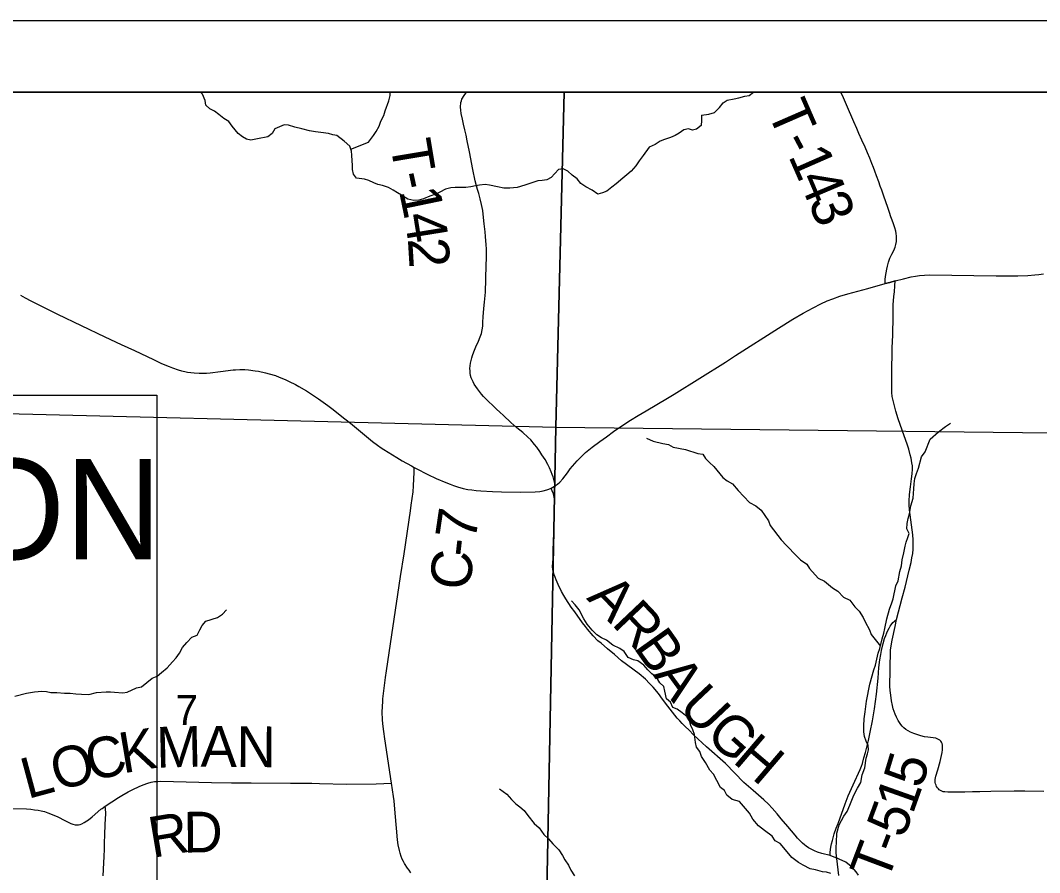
# Model space of a CAD drawing. Extents: x 0 to 34, y 0 to 22.
# Drawn here: x 13.784 to 15.207, y 19.31 to 20.5 of the extents above; entities that cross this region are included whole.
import ezdxf

# ---------------------------------------------------------------- set-up
doc = ezdxf.new("R2010")
doc.units = 0
for name, color, linetype in [('GM_X_Corporation', 7, 'Continuous'), ('GM_X_County_Road', 7, 'Continuous'), ('GM_X_County_Road_Text', 7, 'Continuous'), ('GM_X_Minor_River', 7, 'Continuous'), ('GM_X_Section_Text', 7, 'Continuous'), ('GM_X_State_Route', 7, 'Continuous'), ('GM_X_Township_Road', 7, 'Continuous'), ('GM_X_Township_Road_Text', 7, 'Continuous'), ('SH_Data', 7, 'Continuous'), ('SH_Text', 7, 'Continuous')]:
    doc.layers.add(name, color=color, linetype=linetype)

msp = doc.modelspace()

# ---------------------------------------------------------------- linework, layer by layer
at = {"layer": 'GM_X_Corporation'}
msp.add_lwpolyline([(13.2742, 17.4966), (14.0954, 17.4811), (14.726, 17.4654), (14.7561, 17.4645), (15.8426, 17.4278), (15.8844, 17.4269), (16.4807, 17.4161), (16.4886, 17.7392), (16.5168, 18.8707), (16.5174, 18.8935), (16.5475, 18.8929), (16.752, 18.8891), (16.7532, 19.0614), (16.7547, 19.2837), (16.7652, 20.328), (16.7661, 20.4), (11.5001, 20.4)], dxfattribs=at)
for points in [[(14.5433, 20.4), (13.5276, 20.4), (13.52, 19.9573), (14.532, 19.9321)], [(15.5604, 20.4), (14.5433, 20.4), (14.532, 19.9321), (15.5496, 19.9206)], [(14.532, 19.9321), (14.5125, 18.9236), (13.4956, 18.9396), (13.52, 19.9573)], [(14.532, 19.9321), (15.5496, 19.9206), (15.5197, 18.9088), (14.5125, 18.9236)]]:
    msp.add_lwpolyline(points, close=True, dxfattribs=at)
at = {"layer": 'GM_X_County_Road'}
msp.add_lwpolyline([(14.3295, 19.3099), (14.3269, 19.3134), (14.3248, 19.3163), (14.3206, 19.3229), (14.319, 19.3258), (14.3175, 19.3289), (14.3161, 19.3325), (14.3146, 19.3372), (14.3134, 19.3411), (14.3118, 19.3491), (14.3108, 19.356), (14.3094, 19.3721), (14.3077, 19.393), (14.3061, 19.4102), (14.3053, 19.4163), (14.3026, 19.4349), (14.2931, 19.4968), (14.2916, 19.5074), (14.2905, 19.5178), (14.29, 19.5239), (14.2896, 19.5342), (14.2902, 19.5495), (14.2904, 19.5528), (14.294, 19.5825), (14.2953, 19.5917), (14.3029, 19.6423), (14.3114, 19.6983), (14.3151, 19.7234), (14.32, 19.7554), (14.3289, 19.8151), (14.3301, 19.823), (14.3325, 19.8417), (14.333, 19.8503), (14.3339, 19.8694), (14.3341, 19.8758)], dxfattribs=at)
at = {"layer": 'GM_X_Minor_River'}
for points in [[(14.0487, 20.3766), (14.043, 20.3816), (14.0423, 20.388), (14.0385, 20.3972), (14.0357, 20.4)], [(14.2457, 20.32), (14.2705, 20.3302), (14.2773, 20.3393), (14.2812, 20.345), (14.2854, 20.3522), (14.2877, 20.3594), (14.2919, 20.367), (14.2934, 20.3738), (14.2988, 20.3875), (14.3004, 20.3951), (14.3004, 20.4)], [(14.7354, 20.3679), (14.7453, 20.3691), (14.7533, 20.3714), (14.7602, 20.3786), (14.7655, 20.385), (14.7712, 20.3884), (14.7807, 20.3907), (14.7872, 20.3918), (14.7959, 20.394), (14.8016, 20.3952), (14.8081, 20.3997), (14.8082, 20.4)], [(14.7355, 20.3679), (14.7354, 20.3604), (14.7346, 20.3532), (14.7285, 20.3479), (14.7228, 20.3468), (14.7172, 20.3487), (14.7107, 20.3472), (14.7042, 20.3427), (14.6985, 20.3393), (14.6921, 20.3367), (14.6837, 20.3336), (14.6776, 20.3314), (14.6704, 20.3269), (14.662, 20.3231), (14.654, 20.3113), (14.6483, 20.3038), (14.6437, 20.2969), (14.6372, 20.2897), (14.6311, 20.2844), (14.6254, 20.2799), (14.6163, 20.2719), (14.6102, 20.267), (14.6033, 20.2617), (14.5969, 20.2591), (14.5904, 20.2576), (14.5828, 20.2629), (14.5738, 20.2675), (14.5669, 20.2721), (14.5617, 20.2786), (14.5549, 20.284), (14.5488, 20.2893), (14.542, 20.2927), (14.5355, 20.292), (14.5256, 20.2806), (14.5192, 20.2776), (14.5127, 20.2765), (14.5066, 20.2758), (14.4884, 20.2698), (14.4778, 20.2668), (14.4675, 20.2656), (14.4595, 20.2657), (14.4504, 20.2676), (14.4394, 20.2699), (14.4334, 20.2707), (14.4254, 20.27), (14.4197, 20.2692), (14.4133, 20.2677), (14.4064, 20.2666), (14.3912, 20.2667), (14.3855, 20.2663), (14.378, 20.2645), (14.37, 20.2603), (14.3639, 20.2573), (14.3559, 20.2547), (14.3472, 20.2509), (14.3407, 20.249), (14.3335, 20.2487), (14.3251, 20.2502), (14.3164, 20.2559), (14.3108, 20.2594), (14.3047, 20.2632), (14.2983, 20.2666), (14.2899, 20.2697), (14.2835, 20.2709), (14.2778, 20.2732), (14.2706, 20.2766), (14.2646, 20.2785), (14.2536, 20.2797), (14.2494, 20.2854), (14.2479, 20.2919), (14.2479, 20.298), (14.2476, 20.3041), (14.2473, 20.3117), (14.2465, 20.3174), (14.2443, 20.3242), (14.2363, 20.3315), (14.2261, 20.3391), (14.2204, 20.3403), (14.2144, 20.3422), (14.2038, 20.3434), (14.1965, 20.3445), (14.1882, 20.3457), (14.1772, 20.3484), (14.1674, 20.3507), (14.1586, 20.3538), (14.1526, 20.3542), (14.1461, 20.3516), (14.1396, 20.3485), (14.1358, 20.3421), (14.1297, 20.3376), (14.1153, 20.3346), (14.1062, 20.3327), (14.1001, 20.3342), (14.0944, 20.3373), (14.0884, 20.3423), (14.0801, 20.3522), (14.0752, 20.3587), (14.0684, 20.3632), (14.0616, 20.3686), (14.0555, 20.3732), (14.0487, 20.3766)], [(14.927, 19.306), (14.9234, 19.338), (14.9234, 19.3459), (14.9238, 19.3524), (14.9242, 19.3653), (14.9277, 19.3771), (14.9338, 19.3888), (14.9388, 19.3957), (14.9422, 19.4044), (14.948, 19.4184), (14.953, 19.4279), (14.9579, 19.4362), (14.9595, 19.4465), (14.9633, 19.4567), (14.9653, 19.47), (14.9672, 19.4761), (14.9684, 19.4818), (14.968, 19.4879), (14.965, 19.4936), (14.9628, 19.5004), (14.962, 19.5069), (14.9621, 19.5153), (14.9625, 19.5251), (14.9637, 19.5346), (14.9656, 19.5495), (14.9703, 19.5734), (14.9757, 19.5931), (14.9784, 19.5999), (14.9819, 19.6167), (14.9842, 19.6231), (14.9876, 19.6364), (14.99, 19.6444), (14.9911, 19.6508), (14.9942, 19.6645), (14.9977, 19.6778), (15.0011, 19.6869), (15.0027, 19.6926), (15.0066, 19.7104), (15.01, 19.7176), (15.0123, 19.7305), (15.0146, 19.7385), (15.0154, 19.7469), (15.0178, 19.7567), (15.0197, 19.7659), (15.0212, 19.7715), (15.0232, 19.778), (15.0251, 19.7837), (15.0221, 19.7902), (15.0225, 19.7974), (15.0237, 19.8046), (15.0256, 19.8111), (15.0275, 19.8221), (15.0306, 19.8331), (15.0318, 19.846), (15.0322, 19.8532), (15.033, 19.8604), (15.0353, 19.8673), (15.0384, 19.8748), (15.0426, 19.8908), (15.0476, 19.8976), (15.0545, 19.9154), (15.0663, 19.9257), (15.0758, 19.9328), (15.0831, 19.9378)], [(14.6587, 19.9169), (14.6678, 19.9127), (14.6811, 19.9092), (14.6891, 19.908), (14.6959, 19.9042), (14.7129, 19.9007), (14.73, 19.8953), (14.7372, 19.8942), (14.741, 19.8885), (14.7463, 19.8827), (14.7523, 19.877), (14.7651, 19.8618), (14.7712, 19.8572), (14.7784, 19.853), (14.7863, 19.8435), (14.8022, 19.8267), (14.8113, 19.8225), (14.8188, 19.816), (14.829, 19.8015), (14.8312, 19.7947), (14.8463, 19.7748), (14.8539, 19.7668), (14.8679, 19.7523), (14.8735, 19.747), (14.8822, 19.7409), (14.886, 19.7348), (14.8981, 19.7215), (14.9068, 19.7172), (14.9181, 19.7077), (14.9257, 19.7031), (14.9333, 19.6947), (14.9423, 19.6905), (14.9495, 19.6814), (14.9552, 19.6753), (14.9612, 19.6665), (14.9638, 19.6604), (14.9699, 19.649), (14.9721, 19.6425), (14.985, 19.6265)], [(14.9157, 19.3091), (14.91, 19.3106), (14.9043, 19.3114), (14.8944, 19.3141), (14.8872, 19.3157), (14.8774, 19.3206), (14.8709, 19.3245), (14.8615, 19.3313), (14.8551, 19.339), (14.8449, 19.3508), (14.8381, 19.3546), (14.8339, 19.3611), (14.823, 19.3691), (14.815, 19.3756), (14.8071, 19.3847), (14.8022, 19.3931), (14.7882, 19.4095), (14.778, 19.4122), (14.7708, 19.4183), (14.7674, 19.4248), (14.7617, 19.429), (14.7569, 19.4389), (14.752, 19.4476), (14.747, 19.4533), (14.741, 19.464), (14.7354, 19.4724), (14.7331, 19.4792), (14.7282, 19.4853), (14.7271, 19.4918), (14.7256, 19.5032), (14.7234, 19.5097), (14.7204, 19.5158), (14.7174, 19.5257), (14.7083, 19.5333), (14.7015, 19.5386), (14.6954, 19.5409), (14.6921, 19.5482), (14.6864, 19.5527), (14.6842, 19.5634), (14.6827, 19.5699), (14.677, 19.5752), (14.6725, 19.5832), (14.666, 19.5878), (14.6604, 19.5931), (14.6547, 19.6), (14.6464, 19.6061), (14.6403, 19.6072), (14.6331, 19.6107), (14.6271, 19.6191), (14.6214, 19.6229), (14.6116, 19.6279), (14.6025, 19.6347), (14.5957, 19.6382), (14.5893, 19.6424), (14.5825, 19.6489), (14.5757, 19.6569), (14.5708, 19.6645), (14.5644, 19.6771), (14.5587, 19.6839), (14.5538, 19.6896)], [(13.7765, 19.5564), (13.7928, 19.5609), (13.8039, 19.5624), (13.8141, 19.5635), (13.8206, 19.5631), (13.827, 19.5616), (13.835, 19.5615), (13.846, 19.5607), (13.8539, 19.5607), (13.8615, 19.5599), (13.8695, 19.5595), (13.8797, 19.5591), (13.8904, 19.5617), (13.904, 19.5624), (13.9101, 19.5624), (13.9158, 19.562), (13.9275, 19.5612), (13.9332, 19.5623), (13.9462, 19.568), (13.9534, 19.5695), (13.9682, 19.5816), (13.9751, 19.5846), (13.9812, 19.5895), (13.9892, 19.5959), (13.9968, 19.6043), (14.0017, 19.6099), (14.0063, 19.6168), (14.0105, 19.6247), (14.0166, 19.6315), (14.0235, 19.6387), (14.0311, 19.6418), (14.0349, 19.649), (14.038, 19.655), (14.0433, 19.6611), (14.0593, 19.6663), (14.0665, 19.6709), (14.0719, 19.6773)], [(14.4532, 19.427), (14.4635, 19.4198), (14.4699, 19.4122), (14.4759, 19.4064), (14.4816, 19.4019), (14.4876, 19.3969), (14.4929, 19.39), (14.5016, 19.379), (14.5084, 19.3725), (14.5152, 19.3634), (14.5216, 19.3573), (14.5277, 19.3504), (14.536, 19.342), (14.5413, 19.334), (14.5446, 19.3279), (14.5495, 19.3207), (14.5529, 19.3138), (14.5578, 19.3055)]]:
    msp.add_lwpolyline(points, dxfattribs=at)
at = {"layer": 'GM_X_State_Route'}
for points in [[(14.9916, 20.1325), (14.9981, 20.1342), (15.0057, 20.1363)], [(15.0057, 20.1363), (15.0172, 20.1393), (15.0281, 20.1419), (15.034, 20.143), (15.0397, 20.1437), (15.0464, 20.1442), (15.0535, 20.1446), (15.1466, 20.1432), (15.1769, 20.1436), (15.191, 20.1439), (15.2007, 20.1447), (15.2064, 20.1453), (15.2129, 20.1461)], [(14.5315, 19.8506), (14.5343, 19.8527), (14.5373, 19.8554), (14.5417, 19.8601), (14.5481, 19.8682), (14.5521, 19.8737), (14.5553, 19.8776), (14.5618, 19.8853), (14.5655, 19.889), (14.5691, 19.8926), (14.5734, 19.8965), (14.5826, 19.904), (14.5932, 19.9122), (14.6024, 19.9186), (14.6126, 19.9261), (14.6268, 19.9359), (14.6361, 19.9419), (14.647, 19.9485), (14.658, 19.955), (14.688, 19.9727), (14.697, 19.9782), (14.7686, 20.023), (14.7827, 20.0322), (14.8426, 20.0705), (14.8628, 20.0829), (14.8772, 20.0911), (14.891, 20.0986), (14.9018, 20.1042), (14.9109, 20.1083), (14.9187, 20.1114), (14.9283, 20.1148), (14.9394, 20.1183), (14.9673, 20.1257), (14.9916, 20.1325)], [(13.7843, 20.1166), (13.7911, 20.1126), (13.7989, 20.1083), (13.8231, 20.0964), (13.8363, 20.09), (13.9022, 20.0584), (13.925, 20.0477), (13.9435, 20.0389), (13.97, 20.0264), (13.9814, 20.0212), (13.9919, 20.0168), (13.9968, 20.0149), (14.0047, 20.0123), (14.0094, 20.0109), (14.0139, 20.0098), (14.0177, 20.0091), (14.0222, 20.0084), (14.027, 20.0078), (14.0341, 20.0073), (14.044, 20.0075), (14.0495, 20.008), (14.0638, 20.0099), (14.0813, 20.012), (14.0846, 20.0122), (14.0909, 20.0126), (14.0977, 20.0124), (14.103, 20.0121), (14.1121, 20.0109), (14.1166, 20.0102), (14.1264, 20.0081), (14.1316, 20.0066), (14.1403, 20.004), (14.1457, 20.002), (14.1542, 19.9986), (14.1596, 19.996), (14.1682, 19.9916), (14.173, 19.989), (14.1836, 19.9827), (14.195, 19.9755), (14.2005, 19.9718), (14.2137, 19.9625), (14.2193, 19.9583), (14.2375, 19.9437), (14.2452, 19.9375), (14.2758, 19.9123), (14.2831, 19.9069), (14.2881, 19.9033), (14.2918, 19.9008), (14.3099, 19.8897), (14.3174, 19.8853), (14.3302, 19.8779), (14.3341, 19.8758), (14.3371, 19.8742), (14.3531, 19.8661), (14.3649, 19.8605), (14.3784, 19.8547), (14.3842, 19.8523), (14.3888, 19.8506), (14.3947, 19.8487), (14.4026, 19.8466), (14.4092, 19.8451), (14.4148, 19.8444), (14.4208, 19.8437), (14.4274, 19.8431), (14.4434, 19.8423), (14.456, 19.8419), (14.4823, 19.8415), (14.5031, 19.8418), (14.5095, 19.8424), (14.5144, 19.8432), (14.5193, 19.8445), (14.5221, 19.8455), (14.5253, 19.8469)], [(14.5253, 19.8469), (14.5278, 19.8482), (14.5315, 19.8506)]]:
    msp.add_lwpolyline(points, dxfattribs=at)
at = {"layer": 'GM_X_Township_Road'}
for points in [[(14.4243, 20.2581), (14.4227, 20.2641), (14.4195, 20.2761), (14.416, 20.2918), (14.4114, 20.3167), (14.4083, 20.3319), (14.4065, 20.3396), (14.4049, 20.3474), (14.4031, 20.355), (14.4016, 20.3619), (14.3998, 20.3702), (14.3992, 20.3747), (14.3989, 20.3787), (14.3994, 20.3854), (14.4001, 20.3879), (14.4008, 20.3899), (14.4017, 20.3916), (14.4028, 20.3937), (14.4074, 20.4)], [(14.9916, 20.1325), (14.9919, 20.1382), (14.9922, 20.1423), (14.993, 20.1477), (14.994, 20.1526), (14.995, 20.1569), (14.9963, 20.1625), (14.9984, 20.1679), (15.001, 20.1734), (15.0037, 20.1786), (15.0055, 20.1832), (15.0067, 20.1872), (15.0073, 20.1915), (15.0076, 20.1957), (15.0075, 20.1989), (15.0071, 20.2024), (15.0064, 20.2057), (15.0051, 20.2103), (15.0032, 20.2158), (15.0013, 20.2211), (14.9997, 20.2256), (14.9978, 20.2316), (14.9954, 20.2388), (14.9927, 20.2466), (14.9899, 20.2547), (14.9869, 20.2632), (14.9849, 20.2687), (14.9828, 20.2746), (14.9798, 20.2828), (14.9774, 20.2893), (14.9755, 20.2945), (14.9733, 20.3001), (14.9703, 20.3076), (14.9672, 20.3149), (14.9636, 20.3228), (14.9591, 20.3328), (14.9551, 20.3419), (14.9521, 20.3489), (14.9479, 20.3586), (14.9451, 20.3651), (14.9406, 20.3756), (14.9335, 20.3917), (14.93, 20.4)], [(14.5315, 19.8506), (14.5295, 19.8573), (14.528, 19.8628), (14.5268, 19.866), (14.5253, 19.8699), (14.523, 19.8752), (14.5205, 19.8802), (14.5168, 19.8868), (14.5124, 19.8933), (14.5095, 19.8981), (14.5052, 19.904), (14.5021, 19.9081), (14.4968, 19.9143), (14.4929, 19.9183), (14.486, 19.9246), (14.4775, 19.9312), (14.4691, 19.9386), (14.4586, 19.9483), (14.4537, 19.9529), (14.4492, 19.9573), (14.4433, 19.9628), (14.4383, 19.9676), (14.4309, 19.9751), (14.428, 19.9783), (14.4253, 19.9817), (14.4223, 19.9858), (14.4202, 19.989), (14.418, 19.9922), (14.4163, 19.9953), (14.4151, 19.998), (14.4137, 20.0012), (14.4129, 20.0042), (14.4124, 20.0076), (14.4122, 20.0106), (14.412, 20.0142), (14.4123, 20.0179), (14.4128, 20.0216), (14.4135, 20.025), (14.4145, 20.0287), (14.4155, 20.032), (14.4174, 20.0373), (14.4201, 20.0443), (14.4239, 20.0523), (14.4262, 20.0581), (14.428, 20.063), (14.4292, 20.0682), (14.4298, 20.0731), (14.4302, 20.0788), (14.4306, 20.0861), (14.4316, 20.0977), (14.4324, 20.1068), (14.4335, 20.1205), (14.434, 20.1388), (14.4348, 20.1587), (14.4351, 20.1675), (14.4349, 20.1809), (14.4345, 20.1865), (14.4337, 20.1982), (14.4331, 20.2047), (14.4317, 20.2162), (14.4311, 20.2248), (14.4298, 20.2346), (14.4283, 20.2428), (14.4263, 20.2511), (14.4243, 20.2581)], [(15.0057, 20.1363), (14.9981, 20.1342), (14.9916, 20.1325)], [(14.9992, 19.6187), (14.9993, 19.6206), (15.0006, 19.6295), (15.0015, 19.6347), (15.0056, 19.6536), (15.0077, 19.6637), (15.0153, 19.6938), (15.0196, 19.7087), (15.0254, 19.7324), (15.0279, 19.743), (15.0291, 19.7498), (15.0301, 19.7558), (15.0309, 19.7619), (15.031, 19.775), (15.0303, 19.7818), (15.0256, 19.8166), (15.0252, 19.8235), (15.0252, 19.8287), (15.0259, 19.8383), (15.0271, 19.8488), (15.0286, 19.8601), (15.0295, 19.8668), (15.0298, 19.8733), (15.0297, 19.8783), (15.029, 19.8825), (15.0278, 19.8889), (15.0268, 19.8934), (15.0246, 19.9015), (15.0228, 19.9071), (15.0156, 19.9278), (15.0099, 19.9436), (15.0068, 19.9542), (15.0046, 19.9618), (15.0027, 19.9694), (15.0016, 19.9749), (15.0011, 19.9803), (15.0008, 19.99), (15.0009, 20.0117), (15.001, 20.0172), (15.0014, 20.0319), (15.0017, 20.043), (15.002, 20.0515), (15.0023, 20.0606), (15.0025, 20.0697), (15.0027, 20.0779), (15.0031, 20.1028), (15.0038, 20.1146), (15.0046, 20.1212), (15.0054, 20.1296), (15.0057, 20.1363)], [(14.5253, 19.8469), (14.5278, 19.8482), (14.5315, 19.8506)], [(14.9148, 19.3341), (14.9031, 19.337), (14.8974, 19.3389), (14.8929, 19.3407), (14.8886, 19.3428), (14.8848, 19.3449), (14.8816, 19.347), (14.879, 19.3491), (14.8762, 19.3514), (14.8728, 19.3544), (14.8693, 19.3583), (14.8662, 19.3623), (14.8558, 19.3746), (14.8464, 19.3855), (14.8407, 19.3925), (14.834, 19.4002), (14.8288, 19.4058), (14.8223, 19.412), (14.8076, 19.425), (14.7944, 19.4359), (14.7687, 19.4626), (14.7422, 19.4857), (14.7242, 19.5027), (14.7179, 19.509), (14.7124, 19.5144), (14.7085, 19.5184), (14.7051, 19.522), (14.7014, 19.526), (14.6982, 19.5298), (14.6882, 19.5428), (14.6809, 19.5522), (14.6751, 19.5602), (14.668, 19.5691), (14.6628, 19.5744), (14.6569, 19.5802), (14.6484, 19.5876), (14.6235, 19.6061), (14.6137, 19.6145), (14.6042, 19.6226), (14.5952, 19.6304), (14.5907, 19.634), (14.5838, 19.6406), (14.576, 19.6499), (14.5731, 19.6538), (14.5693, 19.6588), (14.5582, 19.6741), (14.5534, 19.6809), (14.5459, 19.6922), (14.5429, 19.6973), (14.5399, 19.7027), (14.5351, 19.7125), (14.5322, 19.7189), (14.5308, 19.7227), (14.5297, 19.7259), (14.5286, 19.7293), (14.5278, 19.7333), (14.5274, 19.7374), (14.528, 19.7488), (14.5284, 19.761), (14.5287, 19.7715), (14.5299, 19.8123), (14.5301, 19.8282), (14.53, 19.8314), (14.5296, 19.8343), (14.5285, 19.839), (14.5268, 19.8431), (14.5253, 19.8469)], [(14.9148, 19.3341), (14.9151, 19.3389), (14.916, 19.3459), (14.9168, 19.3502), (14.9181, 19.3552), (14.9207, 19.3643), (14.9235, 19.3722), (14.926, 19.3788), (14.9357, 19.4061), (14.9401, 19.4172), (14.9472, 19.4328), (14.9568, 19.4541), (14.9585, 19.4586), (14.9599, 19.4625), (14.9621, 19.4703), (14.9642, 19.4778), (14.9682, 19.4947), (14.9707, 19.5062), (14.9741, 19.5221), (14.9769, 19.539), (14.9795, 19.5594), (14.9819, 19.5815), (14.983, 19.5966), (14.9841, 19.6072), (14.9855, 19.6149), (14.9866, 19.6202), (14.989, 19.6301), (14.991, 19.6369), (14.9924, 19.6412), (14.9938, 19.6448), (14.9955, 19.6484), (14.9972, 19.6517), (14.9989, 19.6543), (15.0002, 19.6563), (15.0024, 19.6592), (15.0048, 19.6614), (15.0077, 19.6637)], [(15.2131, 19.4236), (15.1867, 19.4238), (15.172, 19.4239), (15.1392, 19.4234), (15.1239, 19.4231), (15.1134, 19.4228), (15.1031, 19.4225), (15.0962, 19.4224), (15.0792, 19.4225), (15.0751, 19.4229), (15.0727, 19.4232), (15.0706, 19.424), (15.0688, 19.4249), (15.0673, 19.426), (15.066, 19.4272), (15.0648, 19.4286), (15.0635, 19.4304), (15.0628, 19.4322), (15.062, 19.4343), (15.0616, 19.4361), (15.0614, 19.4379), (15.0616, 19.4402), (15.062, 19.4426), (15.0626, 19.445), (15.0652, 19.4538), (15.0684, 19.4653), (15.0703, 19.4737), (15.0714, 19.478), (15.0718, 19.4816), (15.0716, 19.4883), (15.0712, 19.4903), (15.0704, 19.4921), (15.0693, 19.4937), (15.0681, 19.4949), (15.0663, 19.4961), (15.0642, 19.4972), (15.0624, 19.4978), (15.0587, 19.4985), (15.0511, 19.4992), (15.0466, 19.5), (15.0417, 19.5011), (15.0371, 19.5024), (15.0315, 19.5044), (15.0269, 19.5064), (15.0238, 19.508), (15.0204, 19.5102), (15.0178, 19.5123), (15.0156, 19.5145), (15.0135, 19.5169), (15.0115, 19.52), (15.0097, 19.5228), (15.0074, 19.5273), (15.0058, 19.5312), (15.0042, 19.5353), (15.003, 19.5388), (15.0018, 19.5436), (15.0005, 19.5502), (14.9995, 19.5578), (14.9986, 19.5646), (14.9981, 19.5707), (14.998, 19.5786), (14.9985, 19.5855), (14.9988, 19.5962), (14.9992, 19.6187)], [(13.9027, 19.4028), (13.9213, 19.4151), (13.9259, 19.418), (13.935, 19.423), (13.9414, 19.4263), (13.95, 19.4305), (13.9558, 19.4328), (13.9623, 19.4352), (13.9669, 19.4364), (13.9715, 19.4372), (13.9761, 19.4376), (13.9803, 19.4379), (14.0513, 19.4359), (14.0791, 19.4357), (14.1066, 19.4355), (14.1616, 19.4351), (14.1914, 19.4349), (14.2021, 19.4346), (14.2398, 19.4338), (14.2812, 19.434), (14.3026, 19.4349)], [(13.7736, 19.3996), (13.793, 19.3992), (13.7988, 19.3986), (13.8041, 19.398), (13.8091, 19.3973), (13.8135, 19.3964), (13.8178, 19.3953), (13.8226, 19.3938), (13.8288, 19.3913), (13.8367, 19.3879), (13.8466, 19.3828), (13.851, 19.3805), (13.8548, 19.3788), (13.8574, 19.3777), (13.8606, 19.377), (13.8631, 19.3768), (13.8654, 19.377), (13.8677, 19.3775), (13.87, 19.3783), (13.8732, 19.38), (13.877, 19.3824), (13.8795, 19.3841), (13.8846, 19.3882), (13.8968, 19.3986), (13.8985, 19.3998), (13.9027, 19.4028)], [(13.9001, 19.3058), (13.9005, 19.3147), (13.901, 19.3243), (13.9013, 19.3324), (13.9017, 19.3433), (13.9018, 19.352), (13.9021, 19.3631), (13.9025, 19.3772), (13.9034, 19.3926), (13.9031, 19.3996), (13.9027, 19.4028)], [(14.9545, 19.3066), (14.951, 19.3111), (14.946, 19.3173), (14.9419, 19.3208), (14.9367, 19.3247), (14.9316, 19.3272), (14.9241, 19.3306), (14.9183, 19.3328), (14.9148, 19.3341)]]:
    msp.add_lwpolyline(points, dxfattribs=at)
at = {"layer": 'SH_Data'}
for points in [[(10.5, 20.5), (17.5, 20.5), (17.5, 13.5), (10.5, 13.5)], [(10.6, 20.4), (17.4, 20.4), (17.4, 13.6), (10.6, 13.6)]]:
    msp.add_lwpolyline(points, close=True, dxfattribs=at)
at = {"layer": 'SH_Text'}
msp.add_lwpolyline([(12.0903, 19.9768), (13.9747, 19.9768), (13.9747, 19.2724), (12.0903, 19.2724)], close=True, dxfattribs=at)

# ---------------------------------------------------------------- texts
at = {"layer": 'GM_X_County_Road_Text'}
for s, rotation, p in [('7', 81.6388, (14.4194, 19.772)), ('-', 83.4288, (14.4168, 19.7493)), ('C', 83.7391, (14.4117, 19.703))]:
    msp.add_text(s, height=0.0568, rotation=rotation, dxfattribs=at).set_placement(p)
at = {"layer": 'GM_X_Section_Text'}
msp.add_text('7', height=0.0419, rotation=0, dxfattribs=at).set_placement((14.0011, 19.5164))
at = {"layer": 'GM_X_Township_Road_Text'}
for s, rotation, p in [('T', 293.5509, (14.8263, 20.3738)), ('T', 279.5363, (14.3003, 20.3293)), ('-', 298.0078, (14.8454, 20.3305)), ('1', 293.6455, (14.8559, 20.3109)), ('-', 282.1433, (14.3079, 20.2847)), ('4', 292.8597, (14.8698, 20.279)), ('1', 281.7386, (14.3128, 20.2619)), ('3', 292.6615, (14.8834, 20.2468)), ('4', 279.1561, (14.3197, 20.2283)), ('2', 273.515, (14.3252, 20.1953)), ('A', 314.3638, (14.5737, 19.6927)), ('R', 313.4985, (14.6085, 19.6571)), ('B', 305.3476, (14.6393, 19.6249)), ('A', 306.0722, (14.6668, 19.5862)), ('U', 313.3162, (14.7012, 19.5398)), ('G', 317.659, (14.7389, 19.5001)), ('K', 9.5959, (13.9274, 19.4486)), ('M', 1.2997, (13.9745, 19.4567)), ('A', 359.6211, (14.0358, 19.4581)), ('N', 359.6264, (14.0858, 19.4577)), ('C', 14.8485, (13.8836, 19.4369)), ('H', 319.5271, (14.7773, 19.4651)), ('O', 15.1097, (13.8354, 19.4239)), ('L', 15.11, (13.7944, 19.4128)), ('5', 73.203, (15.0426, 19.4261)), ('1', 70.4233, (15.03, 19.3903)), ('5', 69.6202, (15.0175, 19.3566)), ('R', 9.445, (13.9684, 19.3307)), ('D', 0.4262, (14.0121, 19.3382)), ('T', 69.3311, (14.9942, 19.2947)), ('-', 69.3907, (15.0092, 19.3346))]:
    msp.add_text(s, height=0.0568, rotation=rotation, dxfattribs=at).set_placement(p)
at = {"layer": 'SH_Text'}
msp.add_text('BEGIN ACQUISITION', height=0.14, dxfattribs=at).set_placement((12.1301, 19.7478))

doc.saveas('drawing.dxf')
